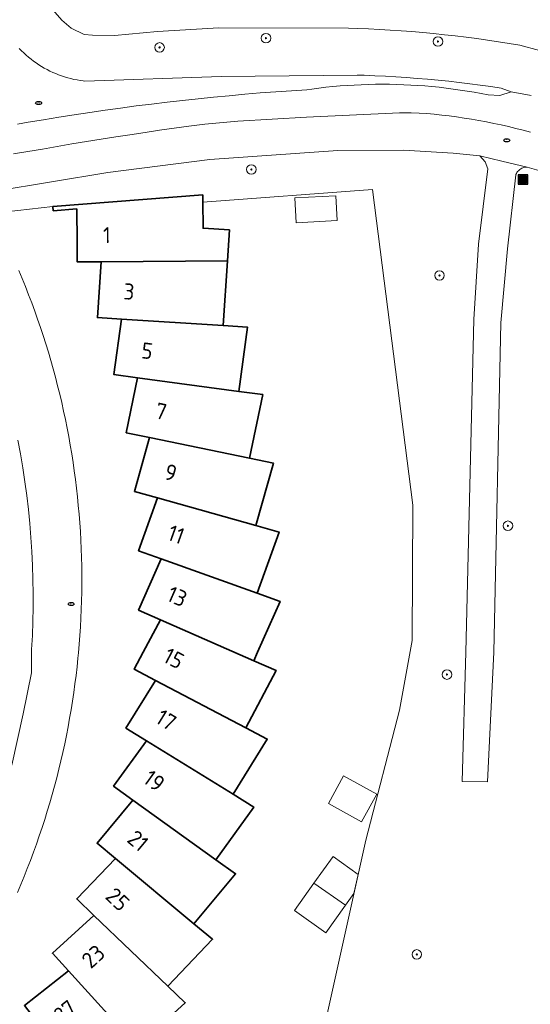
# Model space of a CAD drawing. Header units: metres. Extents: x 152610 to 160096, y 456114 to 462495.
# Tile 534 of 656: x 158235 to 158278, y 460720 to 460803. Entities that reach past the tile are written whole.
import ezdxf
from ezdxf.enums import TextEntityAlignment as Align

# ---------------------------------------------------------------- set-up
doc = ezdxf.new("R2010")
doc.units = ezdxf.units.M
doc.header["$LTSCALE"] = 0.5
doc.layers.get('0').update_dxf_attribs({"linetype": 'CONTINUOUS'})
for name, color, linetype, lineweight in [('B-PV-GK-BESCHOEIING-G', 251, 'GK-BESCHOEIING-SO', 18), ('B-PV-GR-BOOM-S', 251, 'CONTINUOUS', 25), ('B-PV-GW-TALUD_KRUIN-G', 251, 'CONTINUOUS', 18), ('B-PV-IE-MEUBILAIR-S', 251, 'CONTINUOUS', 25), ('B-PV-IE-MEUBILAIR_WEGMEUBILAIR_AFVALBAK-S', 251, 'CONTINUOUS', 25), ('B-PV-OG-BEBOUWING-GV', 6, 'CONTINUOUS', 35), ('B-PV-OG-BEBOUWING-T18', 1, 'CONTINUOUS', 18), ('B-PV-OG-BEBOUWING_OVERBOUWING-GV', 251, 'CONTINUOUS', 18), ('B-PV-OG-BEBOUWING_SCHUUR-GV', 251, 'CONTINUOUS', 18), ('B-PV-OG-TERREIN_BEGROEID-GV', 251, 'CONTINUOUS', 18), ('B-PV-OG-WATER_SLOOT-GV', 251, 'CONTINUOUS', 18), ('B-PV-VH-GESLOTENVERHARDING_ASFALT-GV', 251, 'CONTINUOUS', 18), ('B-PV-VH-OPENVERHARDING_BETONSTRAATSTEEN-GV', 251, 'CONTINUOUS', 18), ('B-PV-VH-OPENVERHARDING_STRAATBAKSTEEN-GV', 251, 'CONTINUOUS', 18)]:
    doc.layers.add(name, color=color, linetype=linetype, lineweight=lineweight)
doc.styles.add('NLCS-ISO', font='NLCS-ISO.ttf')
doc.styles.add('NLCS-ISO-M750-T18', font='NLCS-ISO.ttf', dxfattribs={"height": 1.35})
doc.linetypes.add('GK-BESCHOEIING-SO', pattern='A,18,-3,[1,NLCS.SHX,S=0.6,R=0,X=0,Y=0],-3', length=24)

# ---------------------------------------------------------------- blocks, each defined once
blk = doc.blocks.new('SIE-WEG_AFVALBAK-SO')
h = blk.add_hatch(color=256)
h.dxf.hatch_style = 1
h.paths.add_polyline_path([(-1.5, -1.5), (1.5, -1.5), (1.5, 1.5), (-1.5, 1.5)])
for points in [[(-2, -2), (2, -2), (2, 2), (-2, 2)], [(-1.5, -1.5), (1.5, -1.5), (1.5, 1.5), (-1.5, 1.5)]]:
    blk.add_lwpolyline(points, close=True)
blk = doc.blocks.new('SIE-MEUBILAIR_PUT_RIOOLPUT-SO')
blk.add_ellipse((0, 0), major_axis=(1.25, 0), ratio=0.54)
at = {"style": 'NLCS-ISO'}
blk.add_text('ri', height=0.75, dxfattribs=at).set_placement((-0.04, 0.07), align=Align.MIDDLE_CENTER)
blk = doc.blocks.new('SGR-BOOM_GBKN-SO')
at = {"linetype": 'ByBlock', "lineweight": 18}
h = blk.add_hatch(color=0, dxfattribs=at)
h.dxf.hatch_style = 1
edge = h.paths.add_edge_path()
edge.add_arc((0, 0), 0.25, 0, 360)
at = {"color": 0, "linetype": 'ByBlock', "lineweight": 18}
for radius in [2, 0.25]:
    blk.add_circle((0, 0), radius, dxfattribs=at)
at = {"color": 0, "linetype": 'ByBlock', "lineweight": 18, "style": 'NLCS-ISO'}
blk.add_attdef('SOORT', (2.5, 0), '', height=1.5, dxfattribs=at)

msp = doc.modelspace()

# ---------------------------------------------------------------- linework, layer by layer
at = {"layer": 'B-PV-GK-BESCHOEIING-G', "flags": 128}
msp.add_lwpolyline([(158394.204, 460635.103), (158399.672, 460637.24), (158409.428, 460638.273), (158411.181, 460638.433), (158412.478, 460638.267), (158421.206, 460634.758), (158427.086, 460632.8), (158430.253, 460632.241), (158431.912, 460632.134), (158433.188, 460632.444), (158434.158, 460632.868), (158435.279, 460633.826), (158436.385, 460634.963), (158436.437, 460635.067), (158436.535, 460635.278), (158436.625, 460635.492), (158436.708, 460635.709), (158436.783, 460635.929), (158436.851, 460636.151), (158436.911, 460636.376), (158436.963, 460636.602), (158437.007, 460636.83), (158437.044, 460637.06), (158437.073, 460637.29), (158437.093, 460637.522), (158437.106, 460637.754), (158437.11, 460637.986), (158437.107, 460638.218), (158437.096, 460638.45), (158437.077, 460638.682), (158437.049, 460638.913), (158437.032, 460639.032), (158436.67, 460644.936), (158435.282, 460656.573), (158435.204, 460657.212), (158435.102, 460658.112), (158435.007, 460659.013), (158434.92, 460659.915), (158434.842, 460660.818), (158434.771, 460661.721), (158434.708, 460662.625), (158434.653, 460663.529), (158434.607, 460664.434), (158434.568, 460665.339), (158434.537, 460666.245), (158434.514, 460667.15), (158434.5, 460668.056), (158434.493, 460668.962), (158434.494, 460669.868), (158434.503, 460670.774), (158434.52, 460671.68), (158434.546, 460672.586), (158434.579, 460673.491), (158434.62, 460674.396), (158435.158, 460683.298), (158435.191, 460691.058), (158435.594, 460702.579), (158435.631, 460703.569), (158435.683, 460704.779), (158435.743, 460705.988), (158435.811, 460707.197), (158435.888, 460708.406), (158435.972, 460709.614), (158436.064, 460710.821), (158436.164, 460712.028), (158436.272, 460713.235), (158436.388, 460714.44), (158436.512, 460715.645), (158436.644, 460716.848), (158436.784, 460718.051), (158436.932, 460719.253), (158437.087, 460720.454), (158437.251, 460721.654), (158437.423, 460722.853), (158437.602, 460724.051), (158437.79, 460725.247), (158437.985, 460726.442), (158438.188, 460727.636), (158438.399, 460728.829), (158438.618, 460730.02), (158438.845, 460731.209), (158439.08, 460732.397), (158439.322, 460733.584), (158439.573, 460734.769), (158439.831, 460735.952), (158440.097, 460737.133), (158440.371, 460738.313), (158440.652, 460739.491), (158440.942, 460740.667), (158441.239, 460741.841), (158441.544, 460743.013), (158441.856, 460744.183), (158442.177, 460745.35), (158442.505, 460746.516), (158442.84, 460747.68), (158443.184, 460748.841), (158443.628, 460749.999), (158445.924, 460758.546), (158447.558, 460782.625), (158447.564, 460782.711), (158447.769, 460785.017), (158449.775, 460812.682), (158449.779, 460812.904), (158449.776, 460813.125), (158449.764, 460813.346), (158449.745, 460813.567), (158449.717, 460813.787), (158449.682, 460814.006), (158449.639, 460814.223), (158449.588, 460814.439), (158449.529, 460814.652), (158449.462, 460814.864), (158449.388, 460815.073), (158449.307, 460815.279), (158449.218, 460815.482), (158449.122, 460815.681), (158449.018, 460815.877), (158448.908, 460816.069), (158448.791, 460816.258), (158448.667, 460816.441), (158448.536, 460816.62), (158448.399, 460816.795), (158448.256, 460816.964), (158448.107, 460817.128), (158447.952, 460817.286), (158447.792, 460817.439), (158447.626, 460817.586), (158447.455, 460817.727), (158447.279, 460817.861), (158447.098, 460817.989), (158446.913, 460818.111), (158446.723, 460818.225), (158446.529, 460818.333), (158446.332, 460818.434), (158446.131, 460818.528), (158445.927, 460818.614), (158445.72, 460818.693), (158445.51, 460818.764), (158445.298, 460818.827), (158445.083, 460818.883), (158444.867, 460818.932), (158444.649, 460818.972), (158444.43, 460819.004), (158444.21, 460819.029), (158443.989, 460819.045), (158443.767, 460819.054), (158443.546, 460819.055), (158443.324, 460819.047), (158443.103, 460819.032), (158442.883, 460819.008), (158442.663, 460818.977), (158442.445, 460818.938), (158442.229, 460818.891), (158442.014, 460818.836), (158441.802, 460818.773), (158441.591, 460818.703), (158441.384, 460818.625), (158441.179, 460818.54), (158440.978, 460818.448), (158440.78, 460818.348), (158440.586, 460818.241), (158440.396, 460818.127), (158440.21, 460818.007), (158440.028, 460817.88), (158439.851, 460817.746), (158439.68, 460817.606), (158439.513, 460817.46), (158439.352, 460817.308), (158439.196, 460817.151), (158439.046, 460816.987), (158438.988, 460816.921), (158438.866, 460816.777), (158438.214, 460816.009), (158437.556, 460815.246), (158436.891, 460814.489), (158436.221, 460813.737), (158435.545, 460812.99), (158434.862, 460812.249), (158429.86, 460807.383), (158424.676, 460802.557), (158419.639, 460799.152), (158413.442, 460794.893), (158409.963, 460792.467), (158407.891, 460791.057), (158406.398, 460790.393), (158404.141, 460789.745), (158402.493, 460789.442), (158399.053, 460789.19), (158397.166, 460789.162), (158395.23, 460789.316), (158391.988, 460789.722), (158383.812, 460791.441), (158372.67, 460793.444), (158366.128, 460794.178), (158362.372, 460794.22), (158359.77, 460794.171), (158356.093, 460793.631), (158348.759, 460792.275), (158343.766, 460791.768), (158340.945, 460791.622), (158338.476, 460791.774), (158334.765, 460792.368), (158332.303, 460793.054), (158329.764, 460793.91), (158326.871, 460795.099), (158322.297, 460796.948), (158318.63, 460798.391), (158313.289, 460801.421), (158313.001, 460801.623), (158312.428, 460802.033), (158311.861, 460802.45), (158311.298, 460802.874), (158310.74, 460803.304), (158310.187, 460803.74), (158309.639, 460804.182), (158309.096, 460804.631), (158308.974, 460804.74), (158308.279, 460805.369), (158307.589, 460806.003), (158306.905, 460806.643), (158306.227, 460807.289), (158305.554, 460807.94), (158304.887, 460808.598), (158304.225, 460809.261), (158303.569, 460809.929), (158302.919, 460810.604), (158302.274, 460811.283), (158301.635, 460811.969), (158301.003, 460812.659), (158300.376, 460813.355), (158299.755, 460814.057), (158299.14, 460814.763), (158298.531, 460815.475), (158297.928, 460816.192), (158297.332, 460816.914), (158296.741, 460817.642), (158296.157, 460818.374), (158295.579, 460819.111), (158295.008, 460819.853), (158294.442, 460820.6), (158293.884, 460821.352), (158293.331, 460822.109), (158292.785, 460822.87), (158292.246, 460823.636), (158291.713, 460824.406), (158291.356, 460825.047), (158290.995, 460825.712), (158290.641, 460826.38), (158290.294, 460827.052), (158289.955, 460827.728), (158289.622, 460828.408), (158289.297, 460829.091), (158288.978, 460829.777), (158288.667, 460830.467), (158288.364, 460831.16), (158288.068, 460831.856), (158287.779, 460832.555), (158287.497, 460833.258), (158287.223, 460833.963), (158286.957, 460834.671), (158286.698, 460835.382), (158286.446, 460836.095), (158286.202, 460836.811), (158285.966, 460837.53), (158285.737, 460838.251), (158285.516, 460838.975), (158285.303, 460839.7), (158285.097, 460840.428), (158284.899, 460841.159), (158284.708, 460841.891), (158284.526, 460842.625), (158284.351, 460843.361), (158284.184, 460844.099), (158284.117, 460844.337), (158283.904, 460845.111), (158283.699, 460845.887), (158283.502, 460846.665), (158283.313, 460847.445), (158283.131, 460848.226), (158282.957, 460849.01), (158282.791, 460849.795), (158282.633, 460850.582), (158282.483, 460851.371), (158282.34, 460852.16), (158282.206, 460852.952), (158282.079, 460853.744), (158281.96, 460854.538), (158281.85, 460855.333), (158281.747, 460856.129), (158281.652, 460856.926), (158281.565, 460857.724), (158281.485, 460858.523), (158281.414, 460859.322), (158281.351, 460860.122), (158281.296, 460860.923), (158281.23, 460861.521), (158281.088, 460862.87), (158280.953, 460864.221), (158280.827, 460865.572), (158280.708, 460866.924), (158280.598, 460868.276), (158280.495, 460869.629), (158280.401, 460870.983), (158280.314, 460872.338), (158280.235, 460873.692), (158280.165, 460875.048), (158280.102, 460876.403), (158280.047, 460877.759), (158280.001, 460879.116), (158279.962, 460880.472), (158279.931, 460881.829), (158279.908, 460883.186), (158279.894, 460884.543), (158279.887, 460885.9), (158279.891, 460885.99), (158279.945, 460886.984), (158280.006, 460887.977), (158280.075, 460888.969), (158280.152, 460889.961), (158280.237, 460890.952), (158280.33, 460891.943), (158280.431, 460892.932), (158280.54, 460893.921), (158280.657, 460894.909), (158280.781, 460895.896), (158280.914, 460896.882), (158280.984, 460897.375), (158281.062, 460900.771), (158281.337, 460903.298), (158281.91, 460905.435), (158283.375, 460910.513), (158284.626, 460914.493), (158285.804, 460917.691), (158287.575, 460922.665), (158288.803, 460925.31), (158289.746, 460927.85), (158290.111, 460929.358), (158290.135, 460930.33), (158290.085, 460930.94), (158289.815, 460931.654), (158289.096, 460933.16), (158288.946, 460933.364), (158288.79, 460933.564), (158288.628, 460933.758), (158288.46, 460933.947), (158288.286, 460934.131), (158288.106, 460934.309), (158287.92, 460934.481), (158287.73, 460934.648), (158287.534, 460934.808), (158287.333, 460934.962), (158287.127, 460935.109), (158286.917, 460935.25), (158286.722, 460935.373), (158286.448, 460935.482), (158286.172, 460935.584), (158285.893, 460935.678), (158285.611, 460935.765), (158285.328, 460935.844), (158285.042, 460935.915), (158284.754, 460935.978), (158284.465, 460936.034), (158284.174, 460936.082), (158283.882, 460936.121), (158283.589, 460936.153), (158283.296, 460936.177), (158283.002, 460936.193), (158282.707, 460936.201), (158282.413, 460936.201), (158282.118, 460936.193), (158281.824, 460936.177), (158281.53, 460936.153), (158281.238, 460936.121), (158280.946, 460936.081), (158280.655, 460936.033), (158280.366, 460935.977), (158280.078, 460935.913), (158279.792, 460935.842), (158279.509, 460935.763), (158279.227, 460935.676), (158278.948, 460935.582), (158278.672, 460935.48), (158278.398, 460935.37), (158278.128, 460935.254), (158277.861, 460935.129), (158277.597, 460934.998), (158277.337, 460934.86), (158277.081, 460934.714), (158276.829, 460934.562), (158276.816, 460934.554), (158276.615, 460934.376), (158276.42, 460934.192), (158276.23, 460934.002), (158276.046, 460933.807), (158275.868, 460933.607), (158275.696, 460933.401), (158275.53, 460933.19), (158275.371, 460932.974), (158275.218, 460932.754), (158275.072, 460932.529), (158274.932, 460932.3), (158274.799, 460932.067), (158274.674, 460931.83), (158274.555, 460931.589), (158274.444, 460931.345), (158274.34, 460931.098), (158274.244, 460930.847), (158274.154, 460930.594), (158274.073, 460930.339), (158273.999, 460930.081), (158273.933, 460929.821), (158273.875, 460929.559), (158273.824, 460929.296), (158273.782, 460929.031), (158273.747, 460928.765), (158273.72, 460928.498), (158273.702, 460928.23), (158273.691, 460927.962), (158273.688, 460927.694), (158273.693, 460927.426), (158273.707, 460927.158), (158273.728, 460926.89), (158273.757, 460926.624), (158273.794, 460926.358), (158273.839, 460926.094), (158273.892, 460925.831), (158273.953, 460925.569), (158274.021, 460925.31), (158274.098, 460925.053), (158274.129, 460924.954), (158275.155, 460920.831), (158276.3, 460916.739), (158276.366, 460916.372), (158276.521, 460915.479), (158276.668, 460914.584), (158276.808, 460913.688), (158276.939, 460912.791), (158277.062, 460911.893), (158277.178, 460910.994), (158277.285, 460910.094), (158277.385, 460909.193), (158277.477, 460908.291), (158277.56, 460907.388), (158277.636, 460906.485), (158277.704, 460905.581), (158277.764, 460904.676), (158277.816, 460903.771), (158277.859, 460902.866), (158277.895, 460901.96), (158277.923, 460901.054), (158277.943, 460900.147), (158277.955, 460899.241), (158277.959, 460898.334), (158277.954, 460897.428), (158277.942, 460896.521), (158277.922, 460895.615), (158277.918, 460895.406), (158277.897, 460894.456), (158277.868, 460893.506), (158277.831, 460892.556), (158277.786, 460891.607), (158277.733, 460890.658), (158277.672, 460889.709), (158277.603, 460888.762), (158277.526, 460887.814), (158277.441, 460886.868), (158277.348, 460885.922), (158277.247, 460884.977), (158277.139, 460884.033), (158277.022, 460883.089), (158276.897, 460882.147), (158276.676, 460878.466), (158276.445, 460874.69), (158276.457, 460870.098), (158276.5, 460869.892), (158276.595, 460869.48), (158276.697, 460869.07), (158276.807, 460868.662), (158276.925, 460868.256), (158277.05, 460867.852), (158277.183, 460867.451), (158277.324, 460867.052), (158277.472, 460866.657), (158277.627, 460866.264), (158277.79, 460865.874), (158277.961, 460865.487), (158278.138, 460865.104), (158278.323, 460864.723), (158278.515, 460864.347), (158278.714, 460863.974), (158278.92, 460863.605), (158279.133, 460863.24), (158279.352, 460862.881), (158279.365, 460862.859), (158279.482, 460862.657), (158279.592, 460862.45), (158279.696, 460862.24), (158279.791, 460862.026), (158279.88, 460861.809), (158279.961, 460861.589), (158280.034, 460861.367), (158280.1, 460861.142), (158280.158, 460860.915), (158280.209, 460860.687), (158280.251, 460860.456), (158280.286, 460860.225), (158280.313, 460859.992), (158280.331, 460859.759), (158280.342, 460859.525), (158280.345, 460859.29), (158280.34, 460859.056), (158280.326, 460858.822), (158280.305, 460858.589), (158280.276, 460858.357), (158280.239, 460858.126), (158280.194, 460857.896), (158280.141, 460857.667), (158280.081, 460857.441), (158280.012, 460857.217), (158279.936, 460856.996), (158279.853, 460856.777), (158279.762, 460856.561), (158279.664, 460856.348), (158279.559, 460856.139), (158279.446, 460855.934), (158279.327, 460855.732), (158279.201, 460855.535), (158279.068, 460855.342), (158278.929, 460855.154), (158278.783, 460854.97), (158278.631, 460854.792), (158278.473, 460854.619), (158278.31, 460854.451), (158278.14, 460854.29), (158277.966, 460854.134), (158277.786, 460853.984), (158277.601, 460853.84), (158277.411, 460853.703), (158277.217, 460853.572), (158277.018, 460853.448), (158276.815, 460853.331), (158276.335, 460852.967), (158275.86, 460852.596), (158275.39, 460852.219), (158274.925, 460851.836), (158274.465, 460851.446), (158274.01, 460851.051), (158273.56, 460850.649), (158273.116, 460850.242), (158272.678, 460849.829), (158272.245, 460849.41), (158271.817, 460848.985), (158271.395, 460848.554), (158270.979, 460848.119), (158270.569, 460847.677), (158270.164, 460847.23), (158269.766, 460846.778), (158269.374, 460846.321), (158268.987, 460845.858), (158268.607, 460845.39), (158268.233, 460844.918), (158267.866, 460844.44), (158267.505, 460843.958), (158267.15, 460843.471), (158266.802, 460842.979), (158266.46, 460842.482), (158266.125, 460841.981), (158265.797, 460841.476), (158265.475, 460840.966), (158265.16, 460840.453), (158265.013, 460840.207), (158264.962, 460840.122), (158264.449, 460839.277), (158263.929, 460838.437), (158263.403, 460837.6), (158262.87, 460836.768), (158262.33, 460835.94), (158261.783, 460835.117), (158261.23, 460834.298), (158260.67, 460833.483), (158260.103, 460832.673), (158259.53, 460831.868), (158258.951, 460831.067), (158258.365, 460830.271), (158257.772, 460829.48), (158257.174, 460828.694), (158256.568, 460827.912), (158255.957, 460827.136), (158255.648, 460826.75), (158252.114, 460823), (158249.217, 460820.633), (158245.157, 460816.851), (158241.433, 460813.794), (158238.545, 460811.485), (158237.549, 460810.365), (158237.104, 460809.658), (158236.804, 460808.475), (158236.721, 460807.788), (158236.811, 460806.912), (158236.919, 460806.064), (158237.199, 460805.331), (158237.564, 460804.637), (158238.13, 460803.857), (158238.867, 460802.984), (158239.661, 460802.32), (158240.731, 460801.8), (158241.446, 460801.736), (158243.286, 460801.696), (158246.878, 460802.045), (158252.024, 460802.334), (158262.872, 460802.329), (158263.649, 460802.302), (158264.56, 460802.264), (158265.469, 460802.218), (158266.379, 460802.163), (158267.287, 460802.101), (158268.196, 460802.03), (158269.103, 460801.952), (158270.01, 460801.866), (158270.916, 460801.771), (158271.821, 460801.669), (158272.725, 460801.559), (158273.629, 460801.441), (158274.531, 460801.315), (158275.432, 460801.181), (158276.331, 460801.039), (158277.23, 460800.889), (158278.863, 460800.455), (158278.971, 460800.426), (158279.325, 460800.363), (158280.474, 460800.154), (158281.622, 460799.936), (158282.768, 460799.711), (158283.913, 460799.478), (158285.056, 460799.237), (158286.197, 460798.989), (158287.337, 460798.732), (158288.475, 460798.468), (158289.611, 460798.196), (158290.745, 460797.916), (158291.877, 460797.628), (158293.007, 460797.333), (158293.571, 460797.182), (158297.682, 460796.253), (158306.52, 460793.64), (158313.946, 460791.308), (158323.08, 460788.544), (158329.405, 460787.198), (158333.001, 460786.642), (158334.936, 460786.554), (158339.069, 460786.856), (158346.809, 460787.824), (158353.804, 460788.872), (158354.213, 460788.949), (158354.878, 460789.069), (158355.544, 460789.18), (158356.211, 460789.284), (158356.88, 460789.38), (158357.55, 460789.467), (158358.22, 460789.547), (158358.892, 460789.619), (158359.564, 460789.683), (158360.238, 460789.739), (158360.911, 460789.787), (158361.586, 460789.827), (158362.26, 460789.859), (158362.935, 460789.883), (158366.139, 460790.166), (158368.073, 460790.25), (158371.078, 460789.757), (158380.199, 460787.747), (158387.394, 460786.08), (158394.961, 460784.168), (158398.082, 460783.152), (158400.2, 460782.655), (158402.651, 460782.389), (158403.938, 460782.376), (158405.538, 460782.583), (158407.499, 460783.182), (158410.8, 460784.854), (158414.176, 460786.813), (158421.344, 460791.343), (158425.56, 460795.069), (158428.201, 460797.263), (158430.188, 460798.415), (158432.024, 460799.223), (158433.272, 460799.496), (158434.51, 460799.691), (158435.512, 460799.678), (158435.571, 460799.678), (158435.812, 460799.673), (158436.052, 460799.66), (158436.292, 460799.64), (158436.531, 460799.611), (158436.769, 460799.574), (158437.006, 460799.529), (158437.241, 460799.477), (158437.474, 460799.417), (158437.705, 460799.349), (158437.934, 460799.273), (158438.16, 460799.19), (158438.383, 460799.099), (158438.603, 460799.001), (158438.82, 460798.896), (158439.033, 460798.784), (158439.242, 460798.664), (158439.447, 460798.538), (158439.648, 460798.405), (158439.844, 460798.265), (158440.036, 460798.119), (158440.222, 460797.967), (158440.404, 460797.809), (158440.58, 460797.644), (158440.75, 460797.474), (158440.915, 460797.298), (158441.074, 460797.117), (158441.227, 460796.931), (158441.373, 460796.74), (158441.513, 460796.544), (158441.628, 460796.364), (158441.826, 460796.046), (158442.016, 460795.723), (158442.199, 460795.397), (158442.376, 460795.066), (158442.545, 460794.732), (158442.707, 460794.395), (158442.862, 460794.054), (158443.009, 460793.709), (158443.149, 460793.362), (158443.282, 460793.012), (158443.407, 460792.659), (158443.525, 460792.303), (158443.635, 460791.945), (158443.737, 460791.585), (158443.832, 460791.222), (158443.918, 460790.858), (158443.997, 460790.492), (158444.069, 460790.124), (158444.132, 460789.755), (158444.187, 460789.385), (158444.235, 460789.013), (158444.274, 460788.641), (158444.306, 460788.268), (158444.33, 460787.894), (158444.345, 460787.52), (158444.353, 460787.145), (158444.352, 460786.771), (158444.344, 460786.396), (158444.328, 460786.022), (158444.303, 460785.648), (158444.271, 460785.275), (158444.257, 460785.179), (158443.906, 460782.774), (158443.891, 460782.664), (158443.821, 460782.182), (158443.743, 460781.7), (158443.657, 460781.221), (158443.564, 460780.742), (158443.462, 460780.265), (158443.353, 460779.79), (158443.235, 460779.317), (158443.111, 460778.846), (158442.978, 460778.377), (158442.838, 460777.91), (158442.69, 460777.445), (158442.534, 460776.983), (158442.371, 460776.524), (158442.2, 460776.067), (158442.022, 460775.613), (158441.837, 460775.163), (158441.644, 460774.715), (158441.444, 460774.27), (158441.236, 460773.829), (158441.021, 460773.392), (158440.911, 460773.175), (158439.832, 460771.612), (158438.961, 460770.654), (158437.216, 460769.1), (158434.467, 460766.472), (158429.972, 460762.293), (158429.745, 460762.115), (158429.297, 460761.752), (158428.853, 460761.383), (158428.415, 460761.008), (158427.982, 460760.628), (158427.554, 460760.241), (158427.131, 460759.848), (158426.714, 460759.449), (158426.303, 460759.045), (158425.897, 460758.635), (158425.497, 460758.219), (158425.103, 460757.798), (158424.715, 460757.372), (158424.332, 460756.94), (158423.956, 460756.503), (158423.586, 460756.06), (158423.221, 460755.613), (158422.864, 460755.161), (158422.512, 460754.703), (158422.167, 460754.241), (158421.828, 460753.774), (158421.496, 460753.303), (158421.17, 460752.826), (158420.851, 460752.346), (158420.539, 460751.861), (158420.233, 460751.372), (158419.935, 460750.878), (158419.643, 460750.381), (158419.425, 460749.999), (158416.895, 460745.406), (158416.596, 460744.735), (158416.304, 460744.062), (158416.024, 460743.394), (158415.474, 460742.023), (158415.213, 460741.338), (158414.958, 460740.65), (158414.711, 460739.959), (158414.472, 460739.265), (158414.241, 460738.569), (158414.016, 460737.87), (158413.8, 460737.169), (158413.591, 460736.466), (158413.39, 460735.76), (158413.197, 460735.052), (158413.011, 460734.342), (158412.833, 460733.631), (158412.663, 460732.917), (158412.501, 460732.201), (158412.346, 460731.484), (158412.199, 460730.765), (158412.061, 460730.045), (158412.014, 460729.793), (158412.033, 460729.354), (158412.06, 460728.914), (158412.095, 460728.476), (158412.137, 460728.038), (158412.188, 460727.601), (158412.247, 460727.165), (158412.313, 460726.73), (158412.388, 460726.297), (158412.47, 460725.865), (158412.56, 460725.434), (158412.658, 460725.005), (158412.764, 460724.578), (158412.878, 460724.153), (158412.999, 460723.73), (158413.128, 460723.31), (158413.265, 460722.892), (158413.409, 460722.476), (158413.56, 460722.063), (158413.72, 460721.653), (158413.886, 460721.246), (158414.06, 460720.842), (158414.241, 460720.441), (158414.43, 460720.044), (158414.626, 460719.65), (158414.829, 460719.259), (158415.039, 460718.873), (158415.255, 460718.49), (158415.479, 460718.111), (158415.71, 460717.737), (158415.947, 460717.366), (158416.192, 460717.001), (158416.442, 460716.639), (158416.7, 460716.282), (158416.964, 460715.93), (158417.234, 460715.583), (158417.51, 460715.241), (158417.793, 460714.904), (158418.081, 460714.572), (158418.376, 460714.245), (158418.676, 460713.924), (158418.983, 460713.608), (158419.295, 460713.298), (158419.612, 460712.994), (158419.935, 460712.695), (158420.264, 460712.403), (158420.598, 460712.116), (158420.937, 460711.835), (158421.28, 460711.561), (158421.629, 460711.293), (158421.983, 460711.032), (158422.341, 460710.776), (158422.704, 460710.528), (158423.072, 460710.286), (158423.444, 460710.051), (158423.819, 460709.822), (158424.081, 460709.669), (158424.209, 460709.611), (158424.479, 460709.483), (158424.744, 460709.348), (158425.006, 460709.206), (158425.265, 460709.057), (158425.519, 460708.901), (158425.768, 460708.739), (158426.014, 460708.569), (158426.254, 460708.393), (158426.49, 460708.211), (158426.721, 460708.023), (158426.947, 460707.828), (158427.167, 460707.627), (158427.382, 460707.421), (158427.592, 460707.209), (158427.795, 460706.991), (158427.993, 460706.768), (158428.185, 460706.54), (158428.37, 460706.306), (158428.549, 460706.068), (158428.722, 460705.825), (158428.888, 460705.578), (158429.047, 460705.326), (158429.2, 460705.07), (158429.345, 460704.809), (158429.484, 460704.546), (158429.615, 460704.278), (158429.74, 460704.007), (158429.857, 460703.733), (158429.966, 460703.456), (158430.068, 460703.176), (158430.163, 460702.893), (158430.249, 460702.608), (158430.329, 460702.32), (158430.42, 460701.95), (158428.933, 460690.288), (158428.348, 460688.69), (158428.2, 460688.309), (158428.045, 460687.931), (158427.882, 460687.557), (158427.712, 460687.185), (158427.535, 460686.817), (158427.35, 460686.453), (158427.159, 460686.092), (158426.96, 460685.736), (158426.755, 460685.383), (158426.542, 460685.034), (158426.323, 460684.689), (158426.097, 460684.349), (158425.865, 460684.013), (158425.626, 460683.682), (158425.503, 460683.519), (158419.706, 460678.275), (158416.726, 460675.288), (158415, 460673.127), (158413.37, 460670.851), (158411.077, 460666.723), (158410.912, 460666.216), (158410.753, 460665.706), (158410.603, 460665.194), (158410.46, 460664.68), (158410.325, 460664.164), (158410.197, 460663.645), (158410.078, 460663.125), (158409.966, 460662.603), (158409.862, 460662.08), (158409.766, 460661.555), (158409.678, 460661.028), (158409.597, 460660.501), (158409.525, 460659.972), (158409.46, 460659.442), (158409.404, 460658.911), (158409.355, 460658.38), (158409.315, 460657.848), (158409.282, 460657.315), (158409.257, 460656.782), (158409.241, 460656.248), (158409.235, 460655.959), (158409.242, 460655.87), (158409.263, 460655.538), (158409.275, 460655.207), (158409.28, 460654.875), (158409.277, 460654.543), (158409.266, 460654.211), (158409.246, 460653.88), (158409.219, 460653.549), (158409.184, 460653.219), (158409.141, 460652.89), (158409.09, 460652.562), (158409.031, 460652.236), (158408.964, 460651.911), (158408.889, 460651.587), (158408.807, 460651.266), (158408.717, 460650.946), (158408.619, 460650.629), (158408.513, 460650.315), (158408.401, 460650.003), (158408.28, 460649.693), (158408.152, 460649.387), (158408.017, 460649.084), (158407.874, 460648.784), (158407.725, 460648.488), (158407.568, 460648.196), (158407.404, 460647.907), (158407.234, 460647.622), (158407.056, 460647.342), (158406.872, 460647.066), (158406.681, 460646.794), (158406.484, 460646.527), (158406.28, 460646.265), (158406.07, 460646.008), (158405.854, 460645.757), (158405.632, 460645.51), (158405.404, 460645.269), (158405.17, 460645.033), (158404.931, 460644.803), (158404.686, 460644.579), (158404.436, 460644.361), (158404.181, 460644.149), (158403.921, 460643.943), (158403.655, 460643.744), (158403.386, 460643.55), (158403.111, 460643.364), (158402.832, 460643.184), (158402.549, 460643.011), (158402.262, 460642.845), (158401.97, 460642.686), (158401.675, 460642.534), (158401.377, 460642.389), (158401.075, 460642.251), (158393.045, 460640.011), (158392.433, 460639.8)], dxfattribs=at)
at = {"layer": 'B-PV-GW-TALUD_KRUIN-G', "flags": 128}
msp.add_lwpolyline([(158235.309, 460800.614), (158235.495, 460800.423), (158235.687, 460800.238), (158235.884, 460800.058), (158236.086, 460799.884), (158236.294, 460799.717), (158236.506, 460799.555), (158236.723, 460799.4), (158236.945, 460799.252), (158237.171, 460799.111), (158237.402, 460798.976), (158237.636, 460798.848), (158237.874, 460798.728), (158238.115, 460798.614), (158238.36, 460798.508), (158238.608, 460798.409), (158238.858, 460798.318), (158239.111, 460798.234), (158239.367, 460798.158), (158239.625, 460798.089), (158239.885, 460798.029), (158240.146, 460797.976), (158240.409, 460797.931), (158240.673, 460797.894), (158240.808, 460797.878), (158252.206, 460798.261), (158263.609, 460798.385), (158264.198, 460798.366), (158265.085, 460798.331), (158265.971, 460798.289), (158266.856, 460798.238), (158267.741, 460798.179), (158268.626, 460798.112), (158269.509, 460798.037), (158270.392, 460797.955), (158271.275, 460797.864), (158272.156, 460797.765), (158273.037, 460797.659), (158273.916, 460797.544), (158274.795, 460797.422), (158275.672, 460797.291), (158276.515, 460796.975), (158278.167, 460796.681)], dxfattribs=at)
at = {"layer": 'B-PV-OG-BEBOUWING-GV', "flags": 128}
for points in [[(158250.68, 460787.723), (158250.675, 460788.339), (158238.13, 460787.38), (158238.158, 460787.021), (158240.128, 460787.171), (158240.145, 460784.351), (158240.156, 460782.734), (158242.159, 460782.746), (158252.738, 460782.811), (158252.903, 460785.412), (158250.697, 460785.552), (158250.697, 460785.624)], [(158252.393, 460777.387), (158252.738, 460782.811), (158242.159, 460782.746), (158241.86, 460778.058), (158243.859, 460777.931)], [(158252.393, 460777.387), (158243.859, 460777.931), (158243.232, 460773.276), (158245.218, 460773.009), (158253.691, 460771.868), (158254.418, 460777.258)], [(158253.691, 460771.868), (158245.218, 460773.009), (158244.267, 460768.408), (158246.228, 460768.002), (158254.601, 460766.271), (158255.703, 460771.598)], [(158254.601, 460766.271), (158246.228, 460768.002), (158244.957, 460763.48), (158246.885, 460762.938), (158255.118, 460760.625), (158256.59, 460765.86)], [(158255.118, 460760.625), (158246.885, 460762.938), (158245.301, 460758.516), (158247.187, 460757.84), (158255.236, 460754.955), (158257.071, 460760.076)], [(158255.236, 460754.955), (158247.187, 460757.84), (158245.297, 460753.54), (158247.131, 460752.734), (158254.958, 460749.295), (158255.268, 460750), (158257.146, 460754.271)], [(158254.958, 460749.295), (158247.131, 460752.734), (158245.693, 460750), (158244.945, 460748.575), (158246.718, 460747.643), (158254.286, 460743.665), (158256.816, 460748.479)], [(158254.286, 460743.665), (158246.718, 460747.643), (158244.247, 460743.648), (158245.951, 460742.594), (158253.224, 460738.098), (158256.083, 460742.721)], [(158253.224, 460738.098), (158245.951, 460742.594), (158243.207, 460738.781), (158244.833, 460737.611), (158251.773, 460732.617), (158254.949, 460737.031)], [(158251.773, 460732.617), (158244.833, 460737.611), (158241.829, 460733.998), (158243.368, 460732.716), (158249.942, 460727.25), (158253.42, 460731.432)], [(158249.942, 460727.25), (158243.368, 460732.716), (158240.12, 460729.323), (158241.566, 460727.938), (158247.743, 460722.025), (158251.503, 460725.952)], [(158247.743, 460722.025), (158241.566, 460727.938), (158238.087, 460724.779), (158239.434, 460723.296), (158245.184, 460716.966), (158249.209, 460720.621)], [(158245.184, 460716.966), (158239.434, 460723.296), (158235.744, 460720.388), (158236.983, 460718.814), (158242.276, 460712.1), (158246.546, 460715.464)]]:
    msp.add_lwpolyline(points, close=True, dxfattribs=at)
at = {"layer": 'B-PV-OG-BEBOUWING_OVERBOUWING-GV', "flags": 128}
msp.add_lwpolyline([(158259.99, 460730.639), (158262.628, 460728.799), (158263.337, 460729.793), (158263.69, 460731.383), (158261.591, 460732.882)], close=True, dxfattribs=at)
at = {"layer": 'B-PV-OG-BEBOUWING_SCHUUR-GV', "flags": 128}
for points in [[(158261.941, 460786.189), (158261.83, 460788.268), (158258.396, 460788.084), (158258.508, 460786.005)], [(158265.25, 460738.117), (158262.469, 460739.641), (158261.2, 460737.325), (158263.98, 460735.801)], [(158262.628, 460728.799), (158259.99, 460730.639), (158258.357, 460728.352), (158260.975, 460726.484)]]:
    msp.add_lwpolyline(points, close=True, dxfattribs=at)
at = {"layer": 'B-PV-OG-TERREIN_BEGROEID-GV', "flags": 128}
for points in [[(158278.863, 460800.455), (158277.23, 460800.889), (158276.332, 460801.039), (158275.432, 460801.181), (158274.531, 460801.315), (158273.628, 460801.441), (158272.725, 460801.559), (158271.821, 460801.669), (158270.916, 460801.771), (158270.01, 460801.866), (158269.103, 460801.952), (158268.196, 460802.03), (158267.287, 460802.101), (158266.379, 460802.163), (158265.469, 460802.218), (158264.56, 460802.264), (158263.649, 460802.302), (158262.872, 460802.329), (158252.025, 460802.334), (158246.878, 460802.045), (158243.286, 460801.696), (158241.446, 460801.736), (158240.731, 460801.8), (158239.661, 460802.32), (158238.867, 460802.984), (158238.13, 460803.857)], [(158235.15, 460794.27), (158236.047, 460794.427), (158237.336, 460794.647), (158238.626, 460794.858), (158239.917, 460795.062), (158241.209, 460795.257), (158242.503, 460795.445), (158243.798, 460795.625), (158245.094, 460795.797), (158246.391, 460795.96), (158247.688, 460796.116), (158248.987, 460796.264), (158250.287, 460796.405), (158251.587, 460796.537), (158252.889, 460796.661), (158254.191, 460796.777), (158255.493, 460796.885), (158256.797, 460796.986), (158258.1, 460797.078), (158259.405, 460797.162), (158259.81, 460797.219), (158260.398, 460797.294), (158260.988, 460797.362), (158261.578, 460797.422), (158262.169, 460797.474), (158262.761, 460797.517), (158263.353, 460797.553), (158263.946, 460797.581), (158264.539, 460797.601), (158265.132, 460797.613), (158265.725, 460797.617), (158266.319, 460797.613), (158266.912, 460797.601), (158267.505, 460797.58), (158268.098, 460797.552), (158268.69, 460797.516), (158269.282, 460797.472), (158269.873, 460797.42), (158270.463, 460797.36), (158271.052, 460797.292), (158271.641, 460797.216), (158272.228, 460797.132), (158272.815, 460797.041), (158273.4, 460796.941), (158273.983, 460796.833), (158274.565, 460796.718), (158275.563, 460796.669), (158276.515, 460796.975), (158275.672, 460797.291), (158274.795, 460797.422), (158273.916, 460797.544), (158273.037, 460797.659), (158272.156, 460797.765), (158271.275, 460797.864), (158270.392, 460797.955), (158269.509, 460798.037), (158268.626, 460798.112), (158267.741, 460798.179), (158266.856, 460798.238), (158265.971, 460798.289), (158265.085, 460798.331), (158264.198, 460798.366), (158263.609, 460798.385), (158252.206, 460798.261), (158240.808, 460797.878), (158240.673, 460797.894), (158240.409, 460797.931), (158240.146, 460797.976), (158239.885, 460798.029), (158239.625, 460798.089), (158239.367, 460798.158), (158239.111, 460798.234), (158238.858, 460798.318), (158238.608, 460798.409), (158238.36, 460798.508), (158238.115, 460798.614), (158237.874, 460798.728), (158237.636, 460798.848), (158237.402, 460798.976), (158237.171, 460799.111), (158236.945, 460799.252), (158236.723, 460799.4), (158236.506, 460799.555), (158236.294, 460799.717), (158236.086, 460799.884), (158235.884, 460800.058), (158235.687, 460800.238), (158235.495, 460800.423), (158235.309, 460800.614)], [(158235.309, 460800.614), (158235.495, 460800.423), (158235.687, 460800.238), (158235.884, 460800.058), (158236.086, 460799.884), (158236.294, 460799.717), (158236.506, 460799.555), (158236.723, 460799.4), (158236.945, 460799.252), (158237.171, 460799.111), (158237.402, 460798.976), (158237.636, 460798.848), (158237.874, 460798.728), (158238.115, 460798.614), (158238.36, 460798.508), (158238.608, 460798.409), (158238.858, 460798.318), (158239.111, 460798.234), (158239.367, 460798.158), (158239.625, 460798.089), (158239.885, 460798.029), (158240.146, 460797.976), (158240.409, 460797.931), (158240.673, 460797.894), (158240.808, 460797.878), (158252.206, 460798.261), (158263.609, 460798.385), (158264.198, 460798.366), (158265.085, 460798.331), (158265.971, 460798.289), (158266.856, 460798.238), (158267.741, 460798.179), (158268.626, 460798.112), (158269.509, 460798.037), (158270.392, 460797.955), (158271.275, 460797.864), (158272.156, 460797.765), (158273.037, 460797.659), (158273.916, 460797.544), (158274.795, 460797.422), (158275.672, 460797.291), (158276.515, 460796.975), (158278.167, 460796.681)], [(158287.427, 460787.936), (158277.837, 460790.676), (158277.746, 460790.671), (158277.656, 460790.658), (158277.568, 460790.637), (158277.481, 460790.609), (158277.398, 460790.573), (158277.318, 460790.529), (158277.242, 460790.479), (158277.171, 460790.423), (158277.105, 460790.36), (158277.045, 460790.292), (158276.991, 460790.219), (158276.944, 460790.141), (158276.903, 460790.06), (158276.888, 460790.023), (158276.209, 460783.821), (158275.627, 460777.61), (158275.047, 460750), (158274.514, 460739.142), (158272.413, 460739.161), (158272.713, 460749.999), (158273.375, 460777.903), (158273.76, 460784.226), (158274.535, 460790.514), (158274.313, 460791.126), (158273.882, 460791.613), (158271.636, 460791.842), (158267.486, 460792.105), (158261.983, 460792.073), (158251.277, 460791.307), (158242.72, 460790.234), (158233.263, 460788.642)], [(158234.213, 460786.926), (158238.13, 460787.38), (158250.675, 460788.339), (158250.68, 460787.723), (158264.898, 460788.789), (158268.27, 460762.323), (158268.223, 460750.98), (158267.161, 460745.161), (158264.328, 460734.263), (158261.092, 460719.665)]]:
    msp.add_lwpolyline(points, dxfattribs=at)
at = {"layer": 'B-PV-OG-WATER_SLOOT-GV', "flags": 128}
msp.add_lwpolyline([(158238.13, 460803.857), (158238.867, 460802.984), (158239.661, 460802.32), (158240.731, 460801.8), (158241.446, 460801.736), (158243.286, 460801.696), (158246.878, 460802.045), (158252.025, 460802.334), (158262.872, 460802.329), (158263.649, 460802.302), (158264.56, 460802.264), (158265.469, 460802.218), (158266.379, 460802.163), (158267.287, 460802.101), (158268.196, 460802.03), (158269.103, 460801.952), (158270.01, 460801.866), (158270.916, 460801.771), (158271.821, 460801.669), (158272.725, 460801.559), (158273.628, 460801.441), (158274.531, 460801.315), (158275.432, 460801.181), (158276.332, 460801.039), (158277.23, 460800.889), (158278.863, 460800.455)], dxfattribs=at)
at = {"layer": 'B-PV-VH-GESLOTENVERHARDING_ASFALT-GV', "flags": 128}
for points in [[(158278.167, 460796.681), (158276.515, 460796.975), (158275.563, 460796.669), (158274.565, 460796.718), (158273.983, 460796.833), (158273.4, 460796.941), (158272.815, 460797.041), (158272.228, 460797.132), (158271.641, 460797.216), (158271.052, 460797.292), (158270.463, 460797.36), (158269.873, 460797.42), (158269.282, 460797.472), (158268.69, 460797.516), (158268.098, 460797.552), (158267.505, 460797.58), (158266.912, 460797.601), (158266.319, 460797.613), (158265.725, 460797.617), (158265.132, 460797.613), (158264.539, 460797.601), (158263.946, 460797.581), (158263.353, 460797.553), (158262.761, 460797.517), (158262.169, 460797.474), (158261.578, 460797.422), (158260.988, 460797.362), (158260.398, 460797.294), (158259.81, 460797.219), (158259.405, 460797.162), (158258.1, 460797.078), (158256.797, 460796.986), (158255.493, 460796.885), (158254.191, 460796.777), (158252.889, 460796.661), (158251.587, 460796.537), (158250.287, 460796.405), (158248.987, 460796.264), (158247.688, 460796.116), (158246.391, 460795.96), (158245.094, 460795.797), (158243.798, 460795.625), (158242.503, 460795.445), (158241.209, 460795.257), (158239.917, 460795.062), (158238.626, 460794.858), (158237.336, 460794.647), (158236.047, 460794.427), (158235.15, 460794.27)], [(158234.817, 460791.794), (158236.038, 460791.991), (158237.247, 460792.188), (158238.475, 460792.406), (158239.704, 460792.618), (158240.935, 460792.82), (158242.167, 460793.016), (158243.4, 460793.202), (158244.58, 460793.39), (158245.843, 460793.577), (158247.049, 460793.763), (158248.284, 460793.95), (158249.506, 460794.098), (158250.852, 460794.271), (158253.607, 460794.52), (158259.357, 460794.857), (158267.165, 460795.217), (158268.123, 460795.216), (158268.8, 460795.203), (158269.428, 460795.164), (158270.057, 460795.104), (158270.685, 460795.035), (158271.311, 460794.96), (158271.936, 460794.875), (158272.56, 460794.784), (158273.184, 460794.684), (158273.806, 460794.575), (158274.426, 460794.459), (158275.045, 460794.337), (158275.662, 460794.205), (158276.277, 460794.065), (158276.891, 460793.918), (158277.504, 460793.763), (158278.113, 460793.6)]]:
    msp.add_lwpolyline(points, dxfattribs=at)
at = {"layer": 'B-PV-VH-OPENVERHARDING_BETONSTRAATSTEEN-GV', "flags": 128}
for points in [[(158278.113, 460793.6), (158277.504, 460793.763), (158276.891, 460793.918), (158276.277, 460794.065), (158275.662, 460794.205), (158275.045, 460794.337), (158274.426, 460794.459), (158273.806, 460794.575), (158273.184, 460794.684), (158272.56, 460794.784), (158271.936, 460794.875), (158271.311, 460794.96), (158270.685, 460795.035), (158270.057, 460795.104), (158269.428, 460795.164), (158268.8, 460795.203), (158268.123, 460795.216), (158267.165, 460795.217), (158259.357, 460794.857), (158253.607, 460794.52), (158250.852, 460794.271), (158249.506, 460794.098), (158248.284, 460793.95), (158247.049, 460793.763), (158245.843, 460793.577), (158244.58, 460793.39), (158243.4, 460793.202), (158242.167, 460793.016), (158240.935, 460792.82), (158239.704, 460792.618), (158238.475, 460792.406), (158237.247, 460792.188), (158236.038, 460791.991), (158234.817, 460791.794)], [(158233.263, 460788.642), (158242.72, 460790.234), (158251.277, 460791.307), (158261.983, 460792.073), (158267.486, 460792.105), (158271.636, 460791.842), (158273.882, 460791.613), (158275.734, 460791.168), (158277.837, 460790.676), (158287.427, 460787.936)], [(158234.683, 460740.54), (158235.631, 460744.847), (158236.341, 460748.292), (158236.341, 460750.23), (158236.404, 460751.404), (158236.447, 460752.579), (158236.47, 460753.755), (158236.474, 460754.93), (158236.457, 460756.106), (158236.419, 460757.281), (158236.362, 460758.455), (158236.285, 460759.629), (158236.188, 460760.8), (158236.071, 460761.97), (158235.933, 460763.138), (158235.776, 460764.303), (158235.6, 460765.466), (158235.403, 460766.625), (158235.186, 460767.78)]]:
    msp.add_lwpolyline(points, dxfattribs=at)
msp.add_lwpolyline([(158275.734, 460791.168), (158273.882, 460791.613), (158274.313, 460791.126), (158274.535, 460790.514), (158273.76, 460784.226), (158273.375, 460777.903), (158272.713, 460749.999), (158272.413, 460739.161), (158274.514, 460739.142), (158275.047, 460750), (158275.627, 460777.61), (158276.209, 460783.821), (158276.888, 460790.023), (158276.903, 460790.06), (158276.944, 460790.141), (158276.991, 460790.219), (158277.045, 460790.292), (158277.105, 460790.36), (158277.171, 460790.423), (158277.242, 460790.479), (158277.318, 460790.529), (158277.398, 460790.573), (158277.481, 460790.609), (158277.568, 460790.637), (158277.656, 460790.658), (158277.746, 460790.671), (158277.837, 460790.676)], close=True, dxfattribs=at)
at = {"layer": 'B-PV-VH-OPENVERHARDING_STRAATBAKSTEEN-GV', "flags": 128}
for points in [[(158235.153, 460729.859), (158235.437, 460730.529), (158235.714, 460731.202), (158235.983, 460731.879), (158236.245, 460732.558), (158236.499, 460733.24), (158236.746, 460733.925), (158236.985, 460734.612), (158237.217, 460735.302), (158237.441, 460735.995), (158237.657, 460736.69), (158237.866, 460737.387), (158238.067, 460738.087), (158238.261, 460738.788), (158238.447, 460739.492), (158238.625, 460740.198), (158238.795, 460740.906), (158238.957, 460741.615), (158239.112, 460742.326), (158239.259, 460743.039), (158239.398, 460743.754), (158239.529, 460744.47), (158239.652, 460745.187), (158239.767, 460745.906), (158239.875, 460746.626), (158239.974, 460747.347), (158240.066, 460748.069), (158240.149, 460748.792), (158240.225, 460749.516), (158240.266, 460749.945), (158240.329, 460750.671), (158240.385, 460751.397), (158240.432, 460752.124), (158240.471, 460752.851), (158240.503, 460753.578), (158240.526, 460754.306), (158240.541, 460755.034), (158240.549, 460755.763), (158240.548, 460756.491), (158240.54, 460757.219), (158240.523, 460757.948), (158240.498, 460758.675), (158240.466, 460759.403), (158240.425, 460760.13), (158240.376, 460760.857), (158240.32, 460761.583), (158240.255, 460762.308), (158240.183, 460763.033), (158240.102, 460763.757), (158240.014, 460764.48), (158239.918, 460765.202), (158239.813, 460765.923), (158239.701, 460766.642), (158239.581, 460767.361), (158239.453, 460768.078), (158239.317, 460768.793), (158239.174, 460769.507), (158239.022, 460770.219), (158238.863, 460770.93), (158238.696, 460771.639), (158238.521, 460772.346), (158238.338, 460773.051), (158238.148, 460773.754), (158237.95, 460774.455), (158237.744, 460775.153), (158237.53, 460775.85), (158237.309, 460776.544), (158237.081, 460777.235), (158236.845, 460777.924), (158236.601, 460778.61), (158236.349, 460779.294), (158236.091, 460779.975), (158235.824, 460780.653), (158235.55, 460781.328), (158235.269, 460781.999)], [(158235.186, 460767.78), (158235.403, 460766.625), (158235.6, 460765.466), (158235.776, 460764.303), (158235.933, 460763.138), (158236.071, 460761.97), (158236.188, 460760.8), (158236.285, 460759.629), (158236.362, 460758.455), (158236.419, 460757.281), (158236.457, 460756.106), (158236.474, 460754.93), (158236.47, 460753.755), (158236.447, 460752.579), (158236.404, 460751.404), (158236.341, 460750.23), (158236.341, 460748.292), (158235.631, 460744.847), (158234.683, 460740.54)]]:
    msp.add_lwpolyline(points, dxfattribs=at)

# ---------------------------------------------------------------- block references
at = {"layer": 'B-PV-GR-BOOM-S', "xscale": 0.2, "yscale": 0.2, "zscale": 0.2}
for p in [(158255.97, 460801.479), (158247.06, 460800.706), (158270.373, 460801.199), (158254.746, 460790.476), (158270.502, 460781.589), (158276.232, 460760.609), (158271.128, 460748.135), (158268.6, 460724.678)]:
    msp.add_blockref('SGR-BOOM_GBKN-SO', p, dxfattribs=at)
at = {"layer": 'B-PV-IE-MEUBILAIR-S', "xscale": 0.2, "yscale": 0.2, "zscale": 0.2}
for p in [(158236.933, 460796.045), (158276.135, 460792.916), (158239.66, 460754.05)]:
    msp.add_blockref('SIE-MEUBILAIR_PUT_RIOOLPUT-SO', p, dxfattribs=at)
at = {"layer": 'B-PV-IE-MEUBILAIR_WEGMEUBILAIR_AFVALBAK-S', "xscale": 0.2, "yscale": 0.2, "zscale": 0.2}
msp.add_blockref('SIE-WEG_AFVALBAK-SO', (158277.495, 460789.633), dxfattribs=at)

# ---------------------------------------------------------------- texts
at = {"layer": 'B-PV-OG-BEBOUWING-T18', "style": 'NLCS-ISO-M750-T18'}
for s, rotation, p in [('1', 0.3, (158242.642, 460784.968)), ('3', 356.3, (158244.504, 460780.243)), ('5', 352.3, (158246.023, 460775.27)), ('7', 348.3, (158247.191, 460770.202)), ('9', 344.3, (158247.999, 460765.065)), ('11', 340.3, (158248.447, 460759.884)), ('13', 336.3, (158248.531, 460754.684)), ('15', 332.3, (158248.251, 460749.491)), ('17', 328.3, (158247.609, 460744.33)), ('19', 324.2, (158246.608, 460739.227)), ('21', 320.2, (158245.253, 460734.206)), ('25', 316.2, (158243.55, 460729.291)), ('23', 42.2, (158241.507, 460724.508)), ('27', 38.2, (158239.136, 460719.878))]:
    msp.add_text(s, height=1.35, rotation=rotation, dxfattribs=at).set_placement(p, align=Align.MIDDLE)

doc.saveas('drawing.dxf')
